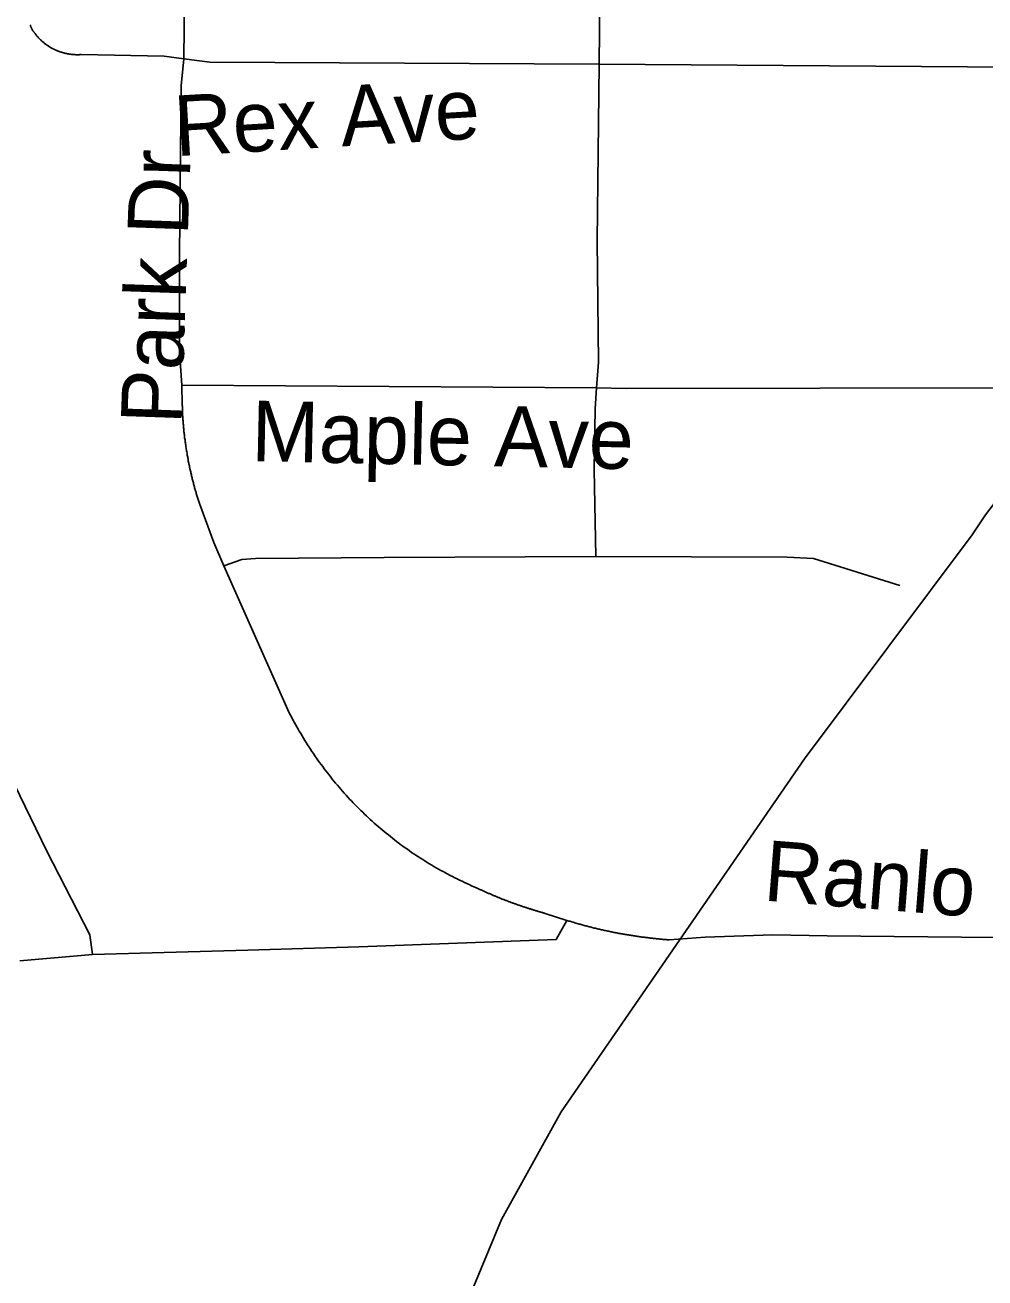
# Model space of a CAD drawing. Extents: x 1268485 to 1426702, y 514839 to 616766.
# Drawn here: x 1363538 to 1364579, y 565564 to 566922 of the extents above; entities that cross this region are included whole.
import ezdxf

# ---------------------------------------------------------------- set-up
doc = ezdxf.new("R2010")
doc.units = 0
for name, color, linetype in [('Old_Level_10', 7, 'Continuous'), ('Old_Level_32', 7, 'Continuous'), ('Old_Level_35', 7, 'Continuous')]:
    doc.layers.add(name, color=color, linetype=linetype)

msp = doc.modelspace()

# ---------------------------------------------------------------- linework, layer by layer
at = {"layer": 'Old_Level_32'}
msp.add_lwpolyline([(1363094.03, 563430.667), (1363138.964, 563551.062), (1363208.537, 563733.83), (1363302.752, 563973.169), (1363413.816, 564265.936), (1363536.114, 564576.592), (1363564.814, 564650.569), (1363643.084, 564805.777), (1363743.096, 564985.644), (1363770.637, 565033.511), (1363855.864, 565174.213), (1363908.335, 565274.301), (1364054.439, 565626.781), (1364119.323, 565743.783), (1364383.339, 566126.539), (1364564.835, 566369.089), (1364579.278, 566390.809), (1364628.808, 566455.643), (1364857.906, 566772.787), (1364950.399, 566888.04), (1365099.683, 567102.95)], dxfattribs=at)
at = {"layer": 'Old_Level_35'}
for p, q in [((1363713.542, 567230.862), (1363710.159, 566885.196)), ((1364164.144, 567227.171), (1364160.453, 566879.506)), ((1364613.105, 566876.071), (1364160.453, 566879.506)), ((1363708.416, 566510.617), (1363707.903, 566531.481)), ((1364157.582, 566528.611), (1363707.903, 566531.481)), ((1363824.475, 566176.382), (1363753.63, 566335.605)), ((1364125.492, 565951.184), (1364102.116, 565958.822)), ((1364275.487, 565932.883), (1364236.425, 565930.166)), ((1363611.221, 565914.172), (1363532.378, 565907.354))]:
    msp.add_line(p, q, dxfattribs=at)
for points in [[(1363545.502, 566917.44), (1363545.092, 566918.005), (1363544.784, 566918.568), (1363544.579, 566918.927), (1363544.476, 566919.337), (1363544.374, 566919.696), (1363544.271, 566920.003), (1363544.169, 566920.363), (1363543.964, 566920.773), (1363543.861, 566921.131), (1363543.759, 566921.491), (1363543.656, 566921.901), (1363543.451, 566922.259)], [(1363710.159, 566885.196), (1363688.628, 566888.067), (1363598.61, 566889.963), (1363597.995, 566889.861), (1363597.277, 566889.861), (1363596.662, 566889.81), (1363596.047, 566889.81), (1363595.329, 566889.81), (1363594.714, 566889.81), (1363594.099, 566889.81), (1363593.381, 566889.81), (1363592.766, 566889.81), (1363592.151, 566889.861), (1363591.536, 566889.861), (1363590.921, 566889.963), (1363590.101, 566890.015), (1363589.485, 566890.015), (1363588.87, 566890.066), (1363588.255, 566890.168), (1363587.64, 566890.271), (1363587.025, 566890.323), (1363586.205, 566890.373), (1363585.589, 566890.476), (1363584.974, 566890.63), (1363584.359, 566890.733), (1363583.744, 566890.835), (1363583.129, 566890.938), (1363582.514, 566891.143), (1363581.898, 566891.245), (1363581.283, 566891.399), (1363580.668, 566891.553), (1363579.95, 566891.706), (1363579.335, 566891.86), (1363578.72, 566892.066), (1363578.105, 566892.271), (1363577.49, 566892.424), (1363576.875, 566892.629), (1363576.26, 566892.834), (1363575.644, 566892.988), (1363575.029, 566893.244), (1363574.414, 566893.501), (1363573.799, 566893.706), (1363573.081, 566893.962), (1363572.671, 566894.167), (1363571.953, 566894.424), (1363571.338, 566894.68), (1363570.723, 566894.936), (1363570.211, 566895.244), (1363569.595, 566895.5), (1363568.98, 566895.807), (1363568.468, 566896.064), (1363567.852, 566896.372), (1363567.237, 566896.679), (1363566.725, 566896.987), (1363566.109, 566897.294), (1363565.597, 566897.602), (1363564.982, 566898.012), (1363564.469, 566898.32), (1363563.956, 566898.627), (1363563.341, 566898.986), (1363562.829, 566899.396), (1363562.419, 566899.703), (1363561.701, 566900.063), (1363561.291, 566900.421), (1363560.778, 566900.831), (1363560.265, 566901.241), (1363559.65, 566901.6), (1363559.138, 566902.011), (1363558.625, 566902.421), (1363558.112, 566902.831), (1363557.6, 566903.241), (1363557.087, 566903.651), (1363556.575, 566904.061), (1363556.164, 566904.522), (1363555.754, 566904.932), (1363555.242, 566905.394), (1363554.729, 566905.804), (1363554.216, 566906.317), (1363553.909, 566906.727), (1363553.396, 566907.188), (1363552.884, 566907.7), (1363552.474, 566908.11), (1363551.961, 566908.623), (1363551.653, 566909.136), (1363551.141, 566909.648), (1363550.731, 566910.058), (1363550.423, 566910.571), (1363549.91, 566911.084), (1363549.5, 566911.545), (1363549.09, 566912.109), (1363548.783, 566912.622), (1363548.372, 566913.134), (1363547.962, 566913.699), (1363547.655, 566914.211), (1363547.245, 566914.775), (1363546.835, 566915.236), (1363546.527, 566915.8), (1363546.117, 566916.364), (1363545.707, 566916.877), (1363545.502, 566917.44)], [(1363710.159, 566885.196), (1363707.288, 566855.976), (1363705.237, 566673.326), (1363705.545, 566568.083), (1363707.903, 566531.481)], [(1364160.453, 566879.506), (1363738.148, 566881.761), (1363710.159, 566885.196)], [(1364160.453, 566879.506), (1364158.505, 566687.885), (1364159.838, 566556.6), (1364157.582, 566528.611)], [(1364157.582, 566528.611), (1364156.147, 566505.747), (1364155.019, 566439.977), (1364156.967, 566345.602)], [(1364609.825, 566528.611), (1364189.673, 566528.046), (1364157.582, 566528.611)], [(1363325.788, 566500.006), (1363336.246, 566479.962), (1363380.127, 566393.43), (1363460.918, 566232.516), (1363561.701, 566026.233), (1363608.043, 565935.548), (1363611.221, 565914.172)], [(1363726.973, 566403.375), (1363726.665, 566404.452), (1363726.255, 566405.477), (1363726.05, 566406.553), (1363725.64, 566407.63), (1363725.23, 566408.604), (1363725.025, 566409.681), (1363724.615, 566410.757), (1363724.205, 566411.834), (1363724, 566412.859), (1363723.589, 566413.935), (1363723.384, 566415.012), (1363722.974, 566416.088), (1363722.769, 566417.113), (1363722.359, 566418.19), (1363722.154, 566419.266), (1363721.847, 566420.292), (1363721.539, 566421.368), (1363721.231, 566422.445), (1363721.026, 566423.522), (1363720.616, 566424.547), (1363720.411, 566425.623), (1363720.104, 566426.7), (1363719.899, 566427.776), (1363719.591, 566428.801), (1363719.283, 566429.878), (1363718.976, 566430.954), (1363718.771, 566431.98), (1363718.463, 566433.107), (1363718.258, 566434.184), (1363717.951, 566435.26), (1363717.745, 566436.337), (1363717.54, 566437.363), (1363717.233, 566438.49), (1363717.028, 566439.566), (1363716.72, 566440.643), (1363716.515, 566441.669), (1363716.413, 566442.745), (1363716.105, 566443.873), (1363715.9, 566444.949), (1363715.592, 566446.026), (1363715.49, 566447.103), (1363715.285, 566448.179), (1363714.977, 566449.256), (1363714.772, 566450.383), (1363714.67, 566451.459), (1363714.362, 566452.485), (1363714.26, 566453.613), (1363713.952, 566454.689), (1363713.85, 566455.766), (1363713.644, 566456.893), (1363713.542, 566457.919), (1363713.234, 566459.046), (1363713.132, 566460.123), (1363712.824, 566461.199), (1363712.722, 566462.327), (1363712.619, 566463.352), (1363712.414, 566464.48), (1363712.209, 566465.557), (1363712.107, 566466.685), (1363711.902, 566467.761), (1363711.799, 566468.889), (1363711.594, 566469.914), (1363711.491, 566471.042), (1363711.389, 566472.119), (1363711.286, 566473.247), (1363710.979, 566474.323), (1363710.876, 566475.451), (1363710.774, 566476.476), (1363710.671, 566477.604), (1363710.466, 566478.681), (1363710.364, 566479.808), (1363710.261, 566480.884), (1363710.261, 566482.012), (1363710.159, 566483.14), (1363709.954, 566484.165), (1363709.851, 566485.293), (1363709.748, 566486.37), (1363709.646, 566487.498), (1363709.646, 566488.574), (1363709.543, 566489.702), (1363709.338, 566490.829), (1363709.338, 566491.855), (1363709.236, 566492.983), (1363709.133, 566494.059), (1363709.133, 566495.187), (1363709.031, 566496.315), (1363709.031, 566497.391), (1363708.826, 566498.519), (1363708.826, 566499.647), (1363708.723, 566500.672), (1363708.723, 566501.8), (1363708.621, 566502.877), (1363708.621, 566504.004), (1363708.518, 566505.132), (1363708.518, 566506.208), (1363708.518, 566507.336), (1363708.518, 566508.413), (1363708.416, 566509.489), (1363708.416, 566510.617)], [(1363753.63, 566335.605), (1363742.762, 566361.083), (1363726.973, 566403.375)], [(1364156.967, 566345.602), (1363927.411, 566344.73), (1363787.873, 566343.397), (1363773.007, 566342.526), (1363753.63, 566335.605)], [(1364486.383, 566314.177), (1364392.879, 566343.602), (1364364.377, 566345.037), (1364156.967, 566345.602)], [(1364027.374, 565986.556), (1364024.708, 565987.683), (1364022.145, 565988.862), (1364019.48, 565989.99), (1364017.019, 565991.169), (1364014.353, 565992.45), (1364011.79, 565993.63), (1364009.125, 565994.86), (1364006.664, 565996.141), (1364003.998, 565997.372), (1364001.538, 565998.704), (1363998.872, 565999.986), (1363996.411, 566001.37), (1363993.848, 566002.703), (1363991.388, 566004.087), (1363988.824, 566005.42), (1363986.364, 566006.856), (1363983.903, 566008.239), (1363981.34, 566009.675), (1363978.879, 566011.213), (1363976.521, 566012.648), (1363973.958, 566014.135), (1363971.6, 566015.621), (1363969.139, 566017.108), (1363966.781, 566018.697), (1363964.423, 566020.235), (1363961.86, 566021.824), (1363959.502, 566023.413), (1363957.144, 566025.003), (1363954.888, 566026.643), (1363952.53, 566028.334), (1363950.172, 566029.924), (1363947.711, 566031.615), (1363945.456, 566033.307), (1363943.2, 566034.999), (1363940.842, 566036.742), (1363938.587, 566038.485), (1363936.331, 566040.228), (1363934.075, 566042.022), (1363931.922, 566043.816), (1363929.667, 566045.611), (1363927.514, 566047.456), (1363925.258, 566049.25), (1363923.003, 566051.147), (1363920.85, 566052.992), (1363918.799, 566054.889), (1363916.646, 566056.734), (1363914.493, 566058.682), (1363912.34, 566060.63), (1363910.289, 566062.578), (1363908.136, 566064.475), (1363905.983, 566066.526), (1363904.035, 566068.422), (1363901.882, 566070.422), (1363899.832, 566072.523), (1363897.884, 566074.523), (1363895.833, 566076.573), (1363893.885, 566078.624), (1363891.835, 566080.674), (1363889.887, 566082.776), (1363888.041, 566084.878), (1363885.991, 566086.979), (1363884.145, 566089.132), (1363882.3, 566091.235), (1363880.352, 566093.388), (1363878.506, 566095.541), (1363876.661, 566097.745), (1363874.713, 566099.949), (1363872.867, 566102.102), (1363871.124, 566104.358), (1363869.382, 566106.614), (1363867.536, 566108.869), (1363865.793, 566111.125), (1363864.05, 566113.38), (1363862.205, 566115.687), (1363860.667, 566117.942), (1363858.924, 566120.249), (1363857.283, 566122.556), (1363855.54, 566124.914), (1363853.9, 566127.272), (1363852.26, 566129.63), (1363850.619, 566131.988), (1363848.979, 566134.398), (1363847.543, 566136.756), (1363845.903, 566139.114), (1363844.365, 566141.575), (1363842.827, 566143.933), (1363841.289, 566146.394), (1363839.751, 566148.803), (1363838.419, 566151.315), (1363836.881, 566153.776), (1363835.343, 566156.236), (1363834.01, 566158.697), (1363832.575, 566161.208), (1363831.242, 566163.669), (1363829.909, 566166.232), (1363828.474, 566168.744), (1363827.141, 566171.307), (1363825.705, 566173.819), (1363824.475, 566176.382)], [(1364102.116, 565958.822), (1364101.295, 565959.079), (1364100.475, 565959.232), (1364099.758, 565959.489), (1364099.04, 565959.694), (1364098.22, 565959.95), (1364097.399, 565960.104), (1364096.579, 565960.36), (1364095.862, 565960.565), (1364095.144, 565960.821), (1364094.426, 565960.975), (1364093.503, 565961.232), (1364092.786, 565961.488), (1364091.966, 565961.693), (1364091.248, 565961.949), (1364090.53, 565962.205), (1364089.71, 565962.462), (1364088.89, 565962.615), (1364088.172, 565962.872), (1364087.352, 565963.128), (1364086.634, 565963.385), (1364085.917, 565963.641), (1364085.096, 565963.795), (1364084.276, 565964.051), (1364083.456, 565964.307), (1364082.738, 565964.563), (1364082.021, 565964.82), (1364081.2, 565965.076), (1364080.483, 565965.333), (1364079.765, 565965.589), (1364079.047, 565965.794), (1364078.125, 565966.05), (1364077.407, 565966.306), (1364076.587, 565966.614), (1364075.869, 565966.871), (1364075.151, 565967.126), (1364074.331, 565967.383), (1364073.613, 565967.639), (1364072.896, 565967.896), (1364072.075, 565968.203), (1364071.358, 565968.459), (1364070.64, 565968.664), (1364069.717, 565969.024), (1364069, 565969.229), (1364068.282, 565969.485), (1364067.462, 565969.792), (1364066.744, 565970.049), (1364066.026, 565970.305), (1364065.206, 565970.612), (1364064.489, 565970.869), (1364063.771, 565971.177), (1364062.951, 565971.433), (1364062.233, 565971.74), (1364061.515, 565971.997), (1364060.798, 565972.304), (1364059.977, 565972.612), (1364059.26, 565972.868), (1364058.542, 565973.175), (1364057.722, 565973.483), (1364057.004, 565973.74), (1364056.286, 565974.047), (1364055.466, 565974.355), (1364054.749, 565974.611), (1364054.031, 565974.918), (1364053.211, 565975.226), (1364052.493, 565975.585), (1364051.775, 565975.893), (1364050.955, 565976.2), (1364050.237, 565976.456), (1364049.52, 565976.764), (1364048.7, 565977.071), (1364047.982, 565977.379), (1364047.264, 565977.687), (1364046.547, 565977.994), (1364045.726, 565978.302), (1364045.009, 565978.609), (1364044.291, 565978.917), (1364043.676, 565979.276), (1364042.856, 565979.584), (1364042.138, 565979.891), (1364041.42, 565980.25), (1364040.6, 565980.557), (1364039.882, 565980.865), (1364039.165, 565981.173), (1364038.344, 565981.48), (1364037.627, 565981.89), (1364036.909, 565982.198), (1364036.294, 565982.505), (1364035.474, 565982.813), (1364034.756, 565983.172), (1364034.038, 565983.48), (1364033.218, 565983.89), (1364032.5, 565984.197), (1364031.783, 565984.505), (1364031.168, 565984.863), (1364030.347, 565985.171), (1364029.63, 565985.581), (1364028.912, 565985.889), (1364028.092, 565986.248), (1364027.374, 565986.556)], [(1364125.492, 565951.184), (1364113.701, 565930.525), (1363899.729, 565922.477), (1363779.466, 565918.939), (1363611.221, 565914.172)], [(1364236.425, 565930.166), (1364235.297, 565930.269), (1364234.169, 565930.32), (1364233.041, 565930.422), (1364231.914, 565930.525), (1364230.786, 565930.627), (1364229.658, 565930.679), (1364228.325, 565930.832), (1364227.3, 565930.935), (1364226.172, 565930.986), (1364225.044, 565931.14), (1364223.917, 565931.242), (1364222.789, 565931.397), (1364221.661, 565931.447), (1364220.533, 565931.55), (1364219.405, 565931.704), (1364218.278, 565931.807), (1364217.15, 565931.96), (1364215.92, 565932.063), (1364214.792, 565932.165), (1364213.664, 565932.37), (1364212.536, 565932.524), (1364211.408, 565932.627), (1364210.281, 565932.729), (1364209.153, 565932.934), (1364208.025, 565933.088), (1364206.897, 565933.19), (1364205.769, 565933.395), (1364204.642, 565933.498), (1364203.514, 565933.703), (1364202.386, 565933.805), (1364201.258, 565934.011), (1364200.131, 565934.165), (1364199.003, 565934.318), (1364197.875, 565934.523), (1364196.747, 565934.677), (1364195.619, 565934.882), (1364194.389, 565935.087), (1364193.261, 565935.19), (1364192.133, 565935.395), (1364191.006, 565935.548), (1364189.878, 565935.753), (1364188.75, 565935.959), (1364187.622, 565936.164), (1364186.495, 565936.369), (1364185.367, 565936.574), (1364184.239, 565936.728), (1364183.111, 565936.933), (1364181.983, 565937.189), (1364180.856, 565937.394), (1364179.728, 565937.651), (1364178.703, 565937.804), (1364177.575, 565938.009), (1364176.55, 565938.266), (1364175.422, 565938.522), (1364174.294, 565938.676), (1364173.166, 565938.932), (1364172.038, 565939.189), (1364170.911, 565939.394), (1364169.783, 565939.649), (1364168.655, 565939.855), (1364167.527, 565940.111), (1364166.399, 565940.367), (1364165.272, 565940.624), (1364164.144, 565940.88), (1364163.016, 565941.136), (1364161.888, 565941.392), (1364160.863, 565941.649), (1364159.735, 565941.854), (1364158.607, 565942.11), (1364157.48, 565942.367), (1364156.352, 565942.674), (1364155.224, 565942.93), (1364154.096, 565943.187), (1364152.969, 565943.495), (1364151.841, 565943.75), (1364150.918, 565944.058), (1364149.79, 565944.315), (1364148.662, 565944.622), (1364147.535, 565944.878), (1364146.407, 565945.186), (1364145.279, 565945.493), (1364144.254, 565945.75), (1364143.126, 565946.058), (1364141.998, 565946.365), (1364140.87, 565946.673), (1364139.743, 565946.98), (1364138.717, 565947.288), (1364137.59, 565947.646), (1364136.462, 565947.954), (1364135.334, 565948.262), (1364134.206, 565948.569), (1364133.284, 565948.877), (1364132.156, 565949.184), (1364131.028, 565949.492), (1364129.9, 565949.851), (1364128.875, 565950.21), (1364127.747, 565950.517), (1364126.619, 565950.876), (1364125.492, 565951.184)], [(1364717.99, 565929.602), (1364662.42, 565931.857), (1364407.643, 565934.523), (1364348.998, 565935.498), (1364275.487, 565932.883)]]:
    msp.add_lwpolyline(points, dxfattribs=at)

# ---------------------------------------------------------------- texts
at = {"layer": 'Old_Level_10'}
for s, rotation, p in [('Rex Ave', 3.367175, (1363701.446, 566779.675)), ('Park Dr', 87.999989, (1363707.272, 566488.608)), ('Maple Ave', 358.769617, (1363782.947, 566449.237)), ('Ranlo Ave', 355.524706, (1364337.597, 565972.844))]:
    msp.add_text(s, height=65.6167, rotation=rotation, dxfattribs=at).set_placement(p)

doc.saveas('drawing.dxf')
